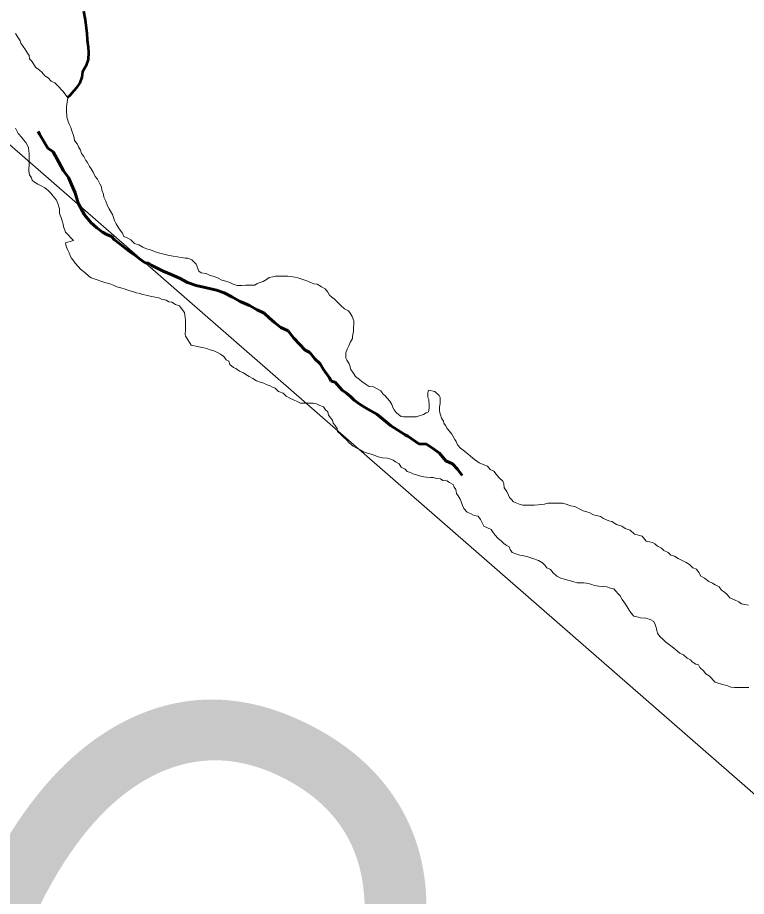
# Model space of a CAD drawing. Extents: x 553962 to 842807, y 8883888 to 9032388.
# Drawn here: x 806453 to 807134, y 9013549 to 9014370 of the extents above; entities that cross this region are included whole.
import ezdxf

# ---------------------------------------------------------------- set-up
doc = ezdxf.new("R2010")
doc.units = 0
doc.header["$LTSCALE"] = 20
doc.linetypes.add('LONG_DASH_SHORT_DASH', pattern=[9.9, 6, -1.2, 1.5, -1.2])
for name, color, linetype, lineweight in [('23', 7, 'Continuous', 13), ('24', 7, 'Continuous', 25), ('25', 7, 'Continuous', 13), ('7', 7, 'LONG_DASH_SHORT_DASH', 60), ('8', 7, 'Continuous', 13)]:
    doc.layers.add(name, color=color, linetype=linetype, lineweight=lineweight)
doc.layers.add('49', color=7, linetype='Continuous')

msp = doc.modelspace()

# ---------------------------------------------------------------- linework, layer by layer
at = {"layer": '23'}
for points in [[(806654.76, 9014120.8), (806651.03, 9014122.82), (806647.28, 9014123.85), (806643.54, 9014124.87), (806640.05, 9014126.65), (806636.31, 9014128.18), (806632.57, 9014129.2), (806628.83, 9014130.98), (806624.33, 9014131.76), (806622.1, 9014133.28), (806619.39, 9014139.8), (806615.42, 9014143.84), (806611.68, 9014145.36), (806609.18, 9014145.38), (806605.44, 9014146.16), (806601.94, 9014146.68), (806598.19, 9014147.21), (806594.2, 9014147.98), (806590.45, 9014148.76), (806588.2, 9014149.52), (806584.21, 9014150.3), (806580.47, 9014151.58), (806576.98, 9014153.1), (806573.23, 9014154.13), (806569.74, 9014155.66), (806566.01, 9014157.93), (806561.77, 9014159.21), (806558.54, 9014162.49), (806555.55, 9014164.01), (806552.06, 9014165.79), (806550.58, 9014168.8), (806548.35, 9014171.57), (806546.62, 9014174.34), (806544.9, 9014177.6), (806543.17, 9014180.62), (806541.46, 9014186.14), (806538.25, 9014191.66), (806536.77, 9014194.43), (806535.05, 9014198.7), (806533.08, 9014202.46), (806532.85, 9014205.22), (806531.38, 9014208.98), (806530.9, 9014211.99), (806529.43, 9014215.01), (806527.21, 9014219.28), (806525.22, 9014221.79), (806523.26, 9014225.81), (806521.53, 9014228.83), (806519.79, 9014231.09), (806518.07, 9014234.86), (806516.34, 9014236.87), (806514.61, 9014240.39), (806512.38, 9014243.41), (806511.41, 9014246.42), (806509.43, 9014249.44), (806508.2, 9014252.45), (806505.72, 9014255.47), (806505.49, 9014257.47), (806504.76, 9014260.48), (806504.03, 9014262.49), (806503.05, 9014265.5), (806502.31, 9014267.51), (806500.84, 9014270.77), (806499.85, 9014273.03), (806499.12, 9014275.29), (806498.64, 9014277.3), (806498.65, 9014279.55), (806498.42, 9014281.55), (806498.44, 9014284.81), (806498.46, 9014286.81), (806499.52, 9014295.32), (806495.07, 9014301.1), (806493.33, 9014303.12), (806491.34, 9014305.14), (806489.61, 9014307.15), (806487.37, 9014309.17), (806484.14, 9014310.94), (806481.16, 9014313.96), (806478.17, 9014315.99), (806475.2, 9014319.26), (806472.96, 9014321.03), (806469.48, 9014324.06), (806467.5, 9014327.07), (806465.52, 9014329.84), (806463.78, 9014331.85), (806463.56, 9014334.86), (806461.82, 9014337.12), (806460.1, 9014340.14), (806457.87, 9014343.41), (806455.64, 9014346.43), (806454.91, 9014348.69), (806452.68, 9014351.96), (806450.71, 9014355.47)], [(806846.96, 9014003.36), (806846.98, 9014006.36), (806847.5, 9014009.61), (806847.52, 9014011.87), (806847.55, 9014015.12), (806846.56, 9014017.13), (806842.59, 9014020.66), (806836.84, 9014021.95), (806836.07, 9014019.45), (806836.06, 9014017.45), (806836.04, 9014015.2), (806837.03, 9014013.19), (806837.01, 9014011.19), (806837.25, 9014009.18), (806837.23, 9014007.18), (806837.22, 9014005.18), (806836.69, 9014001.68), (806834.43, 9014000.94), (806832.17, 9013999.2), (806830.16, 9013998.71), (806828.16, 9013997.98), (806825.65, 9013997.24), (806822.4, 9013997.01), (806820.15, 9013997.03), (806818.14, 9013997.04), (806815.64, 9013997.06), (806813.39, 9013997.07), (806811.14, 9013997.34), (806808.66, 9013999.36), (806806.42, 9014001.12), (806804.69, 9014003.64), (806803.46, 9014005.9), (806802.48, 9014008.66), (806800.5, 9014011.68), (806798.02, 9014014.7), (806796.28, 9014016.71), (806794.05, 9014018.73), (806792.32, 9014021.5), (806789.33, 9014023.02), (806785.34, 9014025.05), (806781.35, 9014025.57), (806777.61, 9014028.1), (806774.38, 9014030.13), (806772.14, 9014031.89), (806768.41, 9014034.92), (806766.44, 9014038.19), (806764.21, 9014041.21), (806763.23, 9014044.72), (806762.5, 9014046.73), (806760.27, 9014050), (806759.54, 9014052.01), (806759.55, 9014054.01), (806759.58, 9014057.01), (806760.6, 9014060.26), (806762.38, 9014063.5), (806763.65, 9014066.75), (806765.68, 9014070.24), (806765.7, 9014072.49), (806766.22, 9014075.24), (806766.48, 9014077.5), (806766.76, 9014080.75), (806767.03, 9014083.75), (806767.06, 9014086.76), (806765.34, 9014090.77), (806763.61, 9014094.04), (806761.87, 9014096.05), (806758.14, 9014098.08), (806754.91, 9014101.1), (806751.93, 9014104.13), (806748.7, 9014107.4), (806746.46, 9014108.92), (806744.23, 9014110.69), (806742.75, 9014113.7), (806740.27, 9014116.72), (806736.78, 9014118.75), (806732.8, 9014121.03), (806729.55, 9014121.55), (806725.32, 9014123.33), (806723.07, 9014124.1), (806719.33, 9014125.37), (806714.59, 9014126.91), (806711.84, 9014127.68), (806707.84, 9014128.2), (806705.34, 9014128.47), (806701.34, 9014128.5), (806697.84, 9014128.52), (806693.84, 9014128.55), (806691.34, 9014128.06), (806687.83, 9014127.34), (806685.31, 9014125.6), (806682.3, 9014123.62), (806680.29, 9014122.88), (806676.53, 9014121.65), (806674.52, 9014120.16), (806672.52, 9014120.18), (806668.77, 9014120.2), (806665.76, 9014120.22), (806662.26, 9014119.99), (806660.26, 9014120.01), (806658.26, 9014120.02), (806654.76, 9014120.8)], [(807135.95, 9013821.19), (807132.45, 9013821.72), (807129.2, 9013822.24), (807126.72, 9013824.26), (807122.73, 9013826.04), (807118.49, 9013827.82), (807116.01, 9013831.09), (807113.53, 9013833.11), (807110.54, 9013835.13), (807108.56, 9013838.15), (807104.58, 9013839.93), (807102.09, 9013841.7), (807098.85, 9013843.22), (807094.87, 9013846.25), (807091.38, 9013848.28), (807089.41, 9013851.54), (807087.18, 9013854.56), (807083.94, 9013856.09), (807080.71, 9013859.11), (807077.47, 9013860.89), (807073.74, 9013862.91), (807070.25, 9013864.69), (807066.77, 9013866.96), (807063.27, 9013867.74), (807060.79, 9013870.26), (807056.8, 9013872.04), (807054.57, 9013874.3), (807050.83, 9013876.33), (807048.34, 9013878.35), (807046.1, 9013879.62), (807040.11, 9013880.91), (807036.4, 9013885.69), (807029.4, 9013887.49), (807025.18, 9013891.02), (807020.69, 9013892.81), (807017.46, 9013894.83), (807012.46, 9013896.36), (807007.98, 9013899.15), (807005.24, 9013899.92), (807000.25, 9013901.95), (806997.52, 9013903.97), (806991.03, 9013905.52), (806986.79, 9013907.55), (806981.3, 9013909.34), (806978.31, 9013910.86), (806973.58, 9013913.14), (806969.58, 9013913.92), (806965.34, 9013915.45), (806961.85, 9013916.48), (806958.1, 9013916.5), (806955.59, 9013916.52), (806953.59, 9013916.53), (806950.34, 9013916.55), (806948.34, 9013916.32), (806945.08, 9013915.59), (806941.83, 9013915.11), (806939.32, 9013914.87), (806935.82, 9013914.65), (806933.57, 9013914.41), (806929.82, 9013914.44), (806924.81, 9013914.47), (806922.57, 9013915.24), (806919.32, 9013916.26), (806916.34, 9013917.78), (806914.35, 9013919.8), (806912.36, 9013921.81), (806911.63, 9013923.82), (806909.91, 9013927.34), (806907.43, 9013930.61), (806907.21, 9013934.36), (806906.23, 9013937.12), (806902.5, 9013940.4), (806900.02, 9013943.42), (806897.8, 9013946.44), (806894.31, 9013947.97), (806891.83, 9013950.99), (806887.84, 9013952.52), (806884.1, 9013954.04), (806881.86, 9013955.81), (806879.62, 9013957.08), (806876.14, 9013960.36), (806873.9, 9013962.12), (806870.43, 9013965.15), (806866.7, 9013967.93), (806863.72, 9013970.95), (806862.49, 9013973.96), (806861.25, 9013975.98), (806859.78, 9013978.74), (806858.54, 9013981), (806856.06, 9013984.02), (806854.33, 9013986.29), (806852.6, 9013989.05), (806851.11, 9013991.06), (806850.63, 9013993.07), (806848.9, 9013995.84), (806847.92, 9013998.85), (806847.19, 9014000.85), (806846.96, 9014003.36)]]:
    msp.add_lwpolyline(points, dxfattribs=at)
at = {"layer": '24', "lineweight": 53}
msp.add_lwpolyline([(806514.16, 9014376.39), (806515.88, 9014368.37), (806516.84, 9014360.36), (806517.32, 9014355.6), (806517.79, 9014349.59), (806518.5, 9014342.58), (806518.98, 9014337.82), (806518.7, 9014331.07), (806516.42, 9014324.82), (806513.14, 9014319.58), (806512.62, 9014314.58), (806510.84, 9014309.34), (806507.31, 9014304.35), (806501.52, 9014297.37), (806499.4, 9014295.48)], dxfattribs=at)
at = {"layer": '25'}
for points in [[(806450.71, 9014355.47), (806452.68, 9014351.96), (806454.91, 9014348.69), (806455.64, 9014346.43), (806457.87, 9014343.41), (806460.1, 9014340.14), (806461.82, 9014337.12), (806463.56, 9014334.86), (806463.78, 9014331.85), (806465.52, 9014329.84), (806467.5, 9014327.07), (806469.48, 9014324.06), (806472.96, 9014321.03), (806475.2, 9014319.26), (806478.17, 9014315.99), (806481.16, 9014313.96), (806484.14, 9014310.94), (806487.37, 9014309.17), (806489.61, 9014307.15), (806491.34, 9014305.14), (806493.33, 9014303.12), (806495.07, 9014301.1), (806499.52, 9014295.32), (806498.46, 9014286.81), (806498.44, 9014284.81), (806498.42, 9014281.55), (806498.65, 9014279.55), (806498.64, 9014277.3), (806499.12, 9014275.29), (806499.85, 9014273.03), (806500.84, 9014270.77), (806502.31, 9014267.51), (806503.05, 9014265.5), (806504.03, 9014262.49), (806504.76, 9014260.48), (806505.49, 9014257.47), (806505.72, 9014255.47), (806508.2, 9014252.45), (806509.43, 9014249.44), (806511.41, 9014246.42), (806512.38, 9014243.41), (806514.61, 9014240.39), (806516.34, 9014236.87), (806518.07, 9014234.86), (806519.79, 9014231.09), (806521.53, 9014228.83), (806523.26, 9014225.81), (806525.22, 9014221.79), (806527.21, 9014219.28), (806529.43, 9014215.01), (806530.9, 9014211.99), (806531.38, 9014208.98), (806532.85, 9014205.22), (806533.08, 9014202.46), (806535.05, 9014198.7), (806536.77, 9014194.43), (806538.25, 9014191.66), (806541.46, 9014186.14), (806543.17, 9014180.62), (806544.9, 9014177.6), (806546.62, 9014174.34), (806548.35, 9014171.57), (806550.58, 9014168.8), (806552.06, 9014165.79), (806555.55, 9014164.01), (806558.54, 9014162.49), (806561.77, 9014159.21), (806566.01, 9014157.93), (806569.74, 9014155.66), (806573.23, 9014154.13), (806576.98, 9014153.1), (806580.47, 9014151.58), (806584.21, 9014150.3), (806588.2, 9014149.52), (806590.45, 9014148.76), (806594.2, 9014147.98), (806598.19, 9014147.21), (806601.94, 9014146.68), (806605.44, 9014146.16), (806609.18, 9014145.38), (806611.68, 9014145.36), (806615.42, 9014143.84), (806619.39, 9014139.8), (806622.1, 9014133.28), (806624.33, 9014131.76), (806628.83, 9014130.98), (806632.57, 9014129.2), (806636.31, 9014128.18), (806640.05, 9014126.65), (806643.54, 9014124.87), (806647.28, 9014123.85), (806651.03, 9014122.82), (806654.76, 9014120.8)], [(806491.73, 9014191.47), (806491, 9014193.48), (806490.27, 9014196.49), (806489.04, 9014199.5), (806485.82, 9014203.28), (806483.59, 9014206.3), (806481.35, 9014208.31), (806478.12, 9014211.09), (806475.14, 9014212.86), (806471.65, 9014214.64), (806468.41, 9014216.41), (806466.17, 9014218.43), (806465.69, 9014220.44), (806463.71, 9014223.2), (806463.24, 9014226.71), (806463.25, 9014228.71), (806463.28, 9014232.72), (806463.31, 9014236.97), (806463.34, 9014240.73), (806463.36, 9014243.48), (806463.13, 9014245.49), (806462.65, 9014248.49), (806461.67, 9014251.5), (806460.19, 9014253.52), (806458.21, 9014256.03), (806456.72, 9014258.3), (806453, 9014261.83), (806450.54, 9014266.85)], [(806745.36, 9013996.02), (806743.13, 9013998.79), (806742.65, 9014001.8), (806740.41, 9014003.56), (806738.43, 9014006.33), (806735.19, 9014007.85), (806731.95, 9014009.38), (806728.95, 9014009.9), (806726.2, 9014009.92), (806722.2, 9014009.94), (806719.95, 9014009.96), (806716.95, 9014009.98), (806714.46, 9014011.25), (806710.47, 9014013.02), (806707.23, 9014014.55), (806703.74, 9014016.32), (806700.76, 9014019.1), (806696.52, 9014020.88), (806693.3, 9014023.9), (806690.8, 9014024.92), (806688.56, 9014026.19), (806685.07, 9014027.46), (806682.82, 9014028.48), (806679.33, 9014029.5), (806675.84, 9014030.78), (806672.6, 9014032.8), (806669.12, 9014034.83), (806665.88, 9014036.6), (806663.64, 9014038.37), (806660.15, 9014039.9), (806656.67, 9014042.42), (806654.42, 9014043.19), (806650.94, 9014045.96), (806649.97, 9014049.23), (806647.48, 9014050.49), (806645.25, 9014053.51), (806642.26, 9014055.78), (806640.02, 9014057.05), (806636.04, 9014058.83), (806632.54, 9014059.86), (806629.3, 9014060.88), (806627.05, 9014061.64), (806624.8, 9014061.91), (806620.81, 9014062.94), (806614.82, 9014063.98), (806610.86, 9014070.51), (806609.63, 9014072.52), (806609.39, 9014074.53), (806609.42, 9014078.03), (806609.44, 9014080.79), (806609.47, 9014084.29), (806609.49, 9014087.8), (806609.26, 9014089.8), (806609.03, 9014092.56), (806608.54, 9014094.56), (806606.32, 9014097.58), (806604.09, 9014100.85), (806600.35, 9014102.13), (806596.86, 9014104.4), (806593.86, 9014104.67), (806591.38, 9014106.19), (806587.13, 9014106.97), (806584.64, 9014108.24), (806581.14, 9014109.01), (806576.65, 9014110.04), (806572.9, 9014110.82), (806569.41, 9014111.6), (806567.16, 9014112.36), (806563.67, 9014113.14), (806560.17, 9014114.41), (806556.68, 9014115.18), (806553.19, 9014116.46), (806549.2, 9014117.74), (806545.45, 9014118.51), (806542.96, 9014120.03), (806538.22, 9014121.82), (806534.97, 9014122.34), (806531.48, 9014123.61), (806525.99, 9014125.4), (806521.5, 9014126.93), (806519.26, 9014128.7), (806515.54, 9014131.98), (806511.56, 9014135.26), (806509.58, 9014137.28), (806506.35, 9014140.8), (806504.62, 9014143.57), (806502.64, 9014145.84), (806501.9, 9014147.84), (806500.67, 9014150.35), (806499.2, 9014153.62), (806498.21, 9014155.63), (806497.73, 9014157.88), (806497.49, 9014159.89), (806504.76, 9014162.09), (806497.32, 9014169.65), (806495.61, 9014174.92), (806495.12, 9014177.18), (806494.4, 9014180.44), (806493.66, 9014182.45), (806491.7, 9014187.22), (806491.73, 9014191.47)], [(806654.76, 9014120.8), (806658.26, 9014120.02), (806660.26, 9014120.01), (806662.26, 9014119.99), (806665.76, 9014120.22), (806668.77, 9014120.2), (806672.52, 9014120.18), (806674.52, 9014120.16), (806676.53, 9014121.65), (806680.29, 9014122.88), (806682.3, 9014123.62), (806685.31, 9014125.6), (806687.83, 9014127.34), (806691.34, 9014128.06), (806693.84, 9014128.55), (806697.84, 9014128.52), (806701.34, 9014128.5), (806705.34, 9014128.47), (806707.84, 9014128.2), (806711.84, 9014127.68), (806714.59, 9014126.91), (806719.33, 9014125.37), (806723.07, 9014124.1), (806725.32, 9014123.33), (806729.55, 9014121.55), (806732.8, 9014121.03), (806736.78, 9014118.75), (806740.27, 9014116.72), (806742.75, 9014113.7), (806744.23, 9014110.69), (806746.46, 9014108.92), (806748.7, 9014107.4), (806751.93, 9014104.13), (806754.91, 9014101.1), (806758.14, 9014098.08), (806761.87, 9014096.05), (806763.61, 9014094.04), (806765.34, 9014090.77), (806767.06, 9014086.76), (806767.03, 9014083.75), (806766.76, 9014080.75), (806766.48, 9014077.5), (806766.22, 9014075.24), (806765.7, 9014072.49), (806765.68, 9014070.24), (806763.65, 9014066.75), (806762.38, 9014063.5), (806760.6, 9014060.26), (806759.58, 9014057.01), (806759.55, 9014054.01), (806759.54, 9014052.01), (806760.27, 9014050), (806762.5, 9014046.73), (806763.23, 9014044.72), (806764.21, 9014041.21), (806766.44, 9014038.19), (806768.41, 9014034.92), (806772.14, 9014031.89), (806774.38, 9014030.13), (806777.61, 9014028.1), (806781.35, 9014025.57), (806785.34, 9014025.05), (806789.33, 9014023.02), (806792.32, 9014021.5), (806794.05, 9014018.73), (806796.28, 9014016.71), (806798.02, 9014014.7), (806800.5, 9014011.68), (806802.48, 9014008.66), (806803.46, 9014005.9), (806804.69, 9014003.64), (806806.42, 9014001.12), (806808.66, 9013999.36), (806811.14, 9013997.34), (806813.39, 9013997.07), (806815.64, 9013997.06), (806818.14, 9013997.04), (806820.15, 9013997.03), (806822.4, 9013997.01), (806825.65, 9013997.24), (806828.16, 9013997.98), (806830.16, 9013998.71), (806832.17, 9013999.2), (806834.43, 9014000.94), (806836.69, 9014001.68), (806837.22, 9014005.18), (806837.23, 9014007.18), (806837.25, 9014009.18), (806837.01, 9014011.19), (806837.03, 9014013.19), (806836.04, 9014015.2), (806836.06, 9014017.45), (806836.07, 9014019.45), (806836.84, 9014021.95), (806842.59, 9014020.66), (806846.56, 9014017.13), (806847.55, 9014015.12), (806847.52, 9014011.87), (806847.5, 9014009.61), (806846.98, 9014006.36), (806846.96, 9014003.36)], [(807032.82, 9013809.86), (807028.82, 9013810.64), (807026.59, 9013813.4), (807024.36, 9013816.42), (807022.38, 9013819.44), (807020.16, 9013822.96), (807017.68, 9013826.23), (807015.96, 9013829.75), (807013.98, 9013831.76), (807011.99, 9013834.28), (807010.01, 9013836.3), (807006.76, 9013837.07), (807003.52, 9013838.09), (806999.27, 9013838.37), (806995.52, 9013838.9), (806992.02, 9013839.42), (806988.53, 9013840.7), (806984.54, 9013841.72), (806981.79, 9013841.99), (806978.04, 9013842.02), (806975.79, 9013842.03), (806971.54, 9013843.06), (806968.3, 9013844.08), (806962.56, 9013845.62), (806960.31, 9013846.39), (806956.57, 9013848.17), (806953.35, 9013851.19), (806950.87, 9013854.46), (806947.38, 9013855.99), (806945.4, 9013858.5), (806943.16, 9013860.77), (806939.43, 9013862.8), (806934.19, 9013864.84), (806928.7, 9013866.63), (806924.21, 9013867.41), (806921.96, 9013867.92), (806918.22, 9013868.95), (806914.97, 9013870.22), (806913, 9013873.24), (806912.01, 9013875.5), (806909.27, 9013877.02), (806907.04, 9013878.79), (806905.05, 9013880.8), (806901.57, 9013883.58), (806899.09, 9013886.6), (806897.11, 9013889.12), (806895.38, 9013891.88), (806888.4, 9013894.93), (806885.45, 9013901.21), (806883.22, 9013904.23), (806879.47, 9013904.76), (806875.98, 9013906.78), (806872.74, 9013908.05), (806869.77, 9013911.33), (806868.54, 9013914.09), (806867.56, 9013917.1), (806866.33, 9013920.11), (806864.6, 9013923.38), (806862.87, 9013925.39), (806862.4, 9013929.15), (806860.66, 9013931.42), (806859.93, 9013933.93), (806856.45, 9013935.7), (806853.96, 9013937.22), (806850.21, 9013937.74), (806847.97, 9013939.01), (806844.22, 9013939.54), (806840.97, 9013940.31), (806838.97, 9013940.32), (806834.98, 9013940.85), (806832.23, 9013941.12), (806828.23, 9013941.9), (806824.49, 9013943.17), (806822.24, 9013943.94), (806820, 9013945.2), (806816.76, 9013945.98), (806814.77, 9013948.24), (806811.28, 9013950.02), (806809.31, 9013953.04), (806805.82, 9013955.06), (806803.58, 9013956.58), (806800.59, 9013957.85), (806798.34, 9013958.62), (806793.6, 9013958.9), (806789.6, 9013959.68), (806784.36, 9013961.96), (806780.62, 9013962.99), (806775.88, 9013964.52), (806772.89, 9013966.3), (806769.65, 9013967.82), (806766.42, 9013969.84), (806762.69, 9013972.87), (806760.7, 9013975.14), (806756.98, 9013978.42), (806754.99, 9013980.44), (806751.76, 9013983.46), (806751.28, 9013986.22), (806749.31, 9013989.24), (806747.57, 9013991.25), (806747.09, 9013994.01), (806745.36, 9013996.02)], [(806846.96, 9014003.36), (806847.19, 9014000.85), (806847.92, 9013998.85), (806848.9, 9013995.84), (806850.63, 9013993.07), (806851.11, 9013991.06), (806852.6, 9013989.05), (806854.33, 9013986.29), (806856.06, 9013984.02), (806858.54, 9013981), (806859.78, 9013978.74), (806861.25, 9013975.98), (806862.49, 9013973.96), (806863.72, 9013970.95), (806866.7, 9013967.93), (806870.43, 9013965.15), (806873.9, 9013962.12), (806876.14, 9013960.36), (806879.62, 9013957.08), (806881.86, 9013955.81), (806884.1, 9013954.04), (806887.84, 9013952.52), (806891.83, 9013950.99), (806894.31, 9013947.97), (806897.8, 9013946.44), (806900.02, 9013943.42), (806902.5, 9013940.4), (806906.23, 9013937.12), (806907.21, 9013934.36), (806907.43, 9013930.61), (806909.91, 9013927.34), (806911.63, 9013923.82), (806912.36, 9013921.81), (806914.35, 9013919.8), (806916.34, 9013917.78), (806919.32, 9013916.26), (806922.57, 9013915.24), (806924.81, 9013914.47), (806929.82, 9013914.44), (806933.57, 9013914.41), (806935.82, 9013914.65), (806939.32, 9013914.87), (806941.83, 9013915.11), (806945.08, 9013915.59), (806948.34, 9013916.32), (806950.34, 9013916.55), (806953.59, 9013916.53), (806955.59, 9013916.52), (806958.1, 9013916.5), (806961.85, 9013916.48), (806965.34, 9013915.45), (806969.58, 9013913.92), (806973.58, 9013913.14), (806978.31, 9013910.86), (806981.3, 9013909.34), (806986.79, 9013907.55), (806991.03, 9013905.52), (806997.52, 9013903.97), (807000.25, 9013901.95), (807005.24, 9013899.92), (807007.98, 9013899.15), (807012.46, 9013896.36), (807017.46, 9013894.83), (807020.69, 9013892.81), (807025.18, 9013891.02), (807029.4, 9013887.49), (807036.4, 9013885.69), (807040.11, 9013880.91), (807046.1, 9013879.62), (807048.34, 9013878.35), (807050.83, 9013876.33), (807054.57, 9013874.3), (807056.8, 9013872.04), (807060.79, 9013870.26), (807063.27, 9013867.74), (807066.77, 9013866.96), (807070.25, 9013864.69), (807073.74, 9013862.91), (807077.47, 9013860.89), (807080.71, 9013859.11), (807083.94, 9013856.09), (807087.18, 9013854.56), (807089.41, 9013851.54), (807091.38, 9013848.28), (807094.87, 9013846.25), (807098.85, 9013843.22), (807102.09, 9013841.7), (807104.58, 9013839.93), (807108.56, 9013838.15), (807110.54, 9013835.13), (807113.53, 9013833.11), (807116.01, 9013831.09), (807118.49, 9013827.82), (807122.73, 9013826.04), (807126.72, 9013824.26), (807129.2, 9013822.24), (807132.45, 9013821.72), (807135.95, 9013821.19)], [(807136.11, 9013744.08), (807131.86, 9013744.11), (807128.36, 9013744.14), (807126.36, 9013744.15), (807122.86, 9013744.17), (807119.36, 9013744.44), (807116.62, 9013745.71), (807114.37, 9013746.23), (807111.62, 9013746.75), (807104.64, 9013749.05), (807099.18, 9013755.09), (807095.94, 9013756.87), (807093.96, 9013759.63), (807090.48, 9013762.66), (807089, 9013765.17), (807086.76, 9013765.94), (807083.27, 9013767.97), (807081.78, 9013769.98), (807078.54, 9013771.5), (807075.07, 9013774.53), (807071.58, 9013776.05), (807067.85, 9013779.33), (807065.61, 9013781.1), (807060.89, 9013784.89), (807058.4, 9013786.91), (807056.17, 9013788.92), (807052.94, 9013791.7), (807050.71, 9013794.97), (807050.23, 9013797.48), (807049.5, 9013800.24), (807048.52, 9013803), (807047.29, 9013805.76), (807043.8, 9013807.53), (807039.81, 9013808.81), (807035.06, 9013809.34), (807032.82, 9013809.86)]]:
    msp.add_lwpolyline(points, dxfattribs=at)
at = {"layer": '7'}
for points in [[(806574.84, 9014140.72), (806571.85, 9014140.99), (806568.86, 9014143.26), (806566.12, 9014145.02), (806563.14, 9014147.54), (806558.41, 9014150.57), (806553.19, 9014154.85), (806548.46, 9014158.63), (806543.24, 9014162.41), (806540.51, 9014165.68), (806536.02, 9014167.45), (806532.04, 9014169.73), (806526.82, 9014173.76), (806521.1, 9014178.79), (806515.15, 9014186.08), (806509.22, 9014196.87), (806506.29, 9014206.65), (806502.84, 9014214.17), (806500.13, 9014220.69), (806495.67, 9014226.97), (806491.23, 9014235.25), (806485.79, 9014244.79), (806480.82, 9014248.32), (806473.16, 9014261.37), (806471.75, 9014263.68)], [(806868.2, 9013942.31), (806863.8, 9013948.26), (806859.09, 9013953.04), (806852.86, 9013956.08), (806846.9, 9013963.11), (806840.44, 9013967.9), (806834.71, 9013971.44), (806827.71, 9013971.72), (806817.51, 9013979.04), (806815.02, 9013980.3), (806801.32, 9013988.88), (806797.1, 9013992.41), (806788.4, 9013999.46), (806779.93, 9014004.26), (806772.71, 9014008.55), (806767.24, 9014012.58), (806763.76, 9014016.1), (806760.03, 9014019.38), (806756.05, 9014022.15), (806753.07, 9014025.17), (806749.35, 9014029.44), (806745.86, 9014030.46), (806744.12, 9014033.47), (806738.43, 9014041.51), (806735.46, 9014046.53), (806730.5, 9014051.31), (806725.79, 9014057.34), (806721.55, 9014059.37), (806710.88, 9014070.69), (806708.64, 9014073.45), (806705.42, 9014077.47), (806698.69, 9014080.76), (806692.72, 9014085.3), (806687.75, 9014089.58), (806683.03, 9014093.86), (806676.55, 9014097.14), (806669.33, 9014101.18), (806660.6, 9014104.98), (806652.88, 9014109.28), (806645.66, 9014113.07), (806638.42, 9014115.36), (806629.19, 9014117.66), (806619.46, 9014119.97), (806611.47, 9014122.76), (806604, 9014126.8), (806596.27, 9014130.1), (806588.54, 9014133.39), (806581.07, 9014136.94), (806578.08, 9014138.45), (806574.84, 9014140.72)]]:
    msp.add_lwpolyline(points, dxfattribs=at)
at = {"layer": '8'}
msp.add_lwpolyline([(814717.08, 9008895.96), (813877.22, 9010664.08), (812998.32, 9010781.5), (812070.98, 9011648.05), (810977.41, 9011770.59), (810612.93, 9012398.94), (808731.99, 9013370.53), (807244.74, 9013554.35), (805949.96, 9014683.49), (805075.1, 9014560.95)], dxfattribs=at)

# ---------------------------------------------------------------- texts
at = {"layer": '49', "width": 0.9}
msp.add_text('R I O   S Ã O   F R A N C I S C O', height=500, rotation=332.036, dxfattribs=at).set_placement((805458.36, 9013807.48))

doc.saveas('drawing.dxf')
